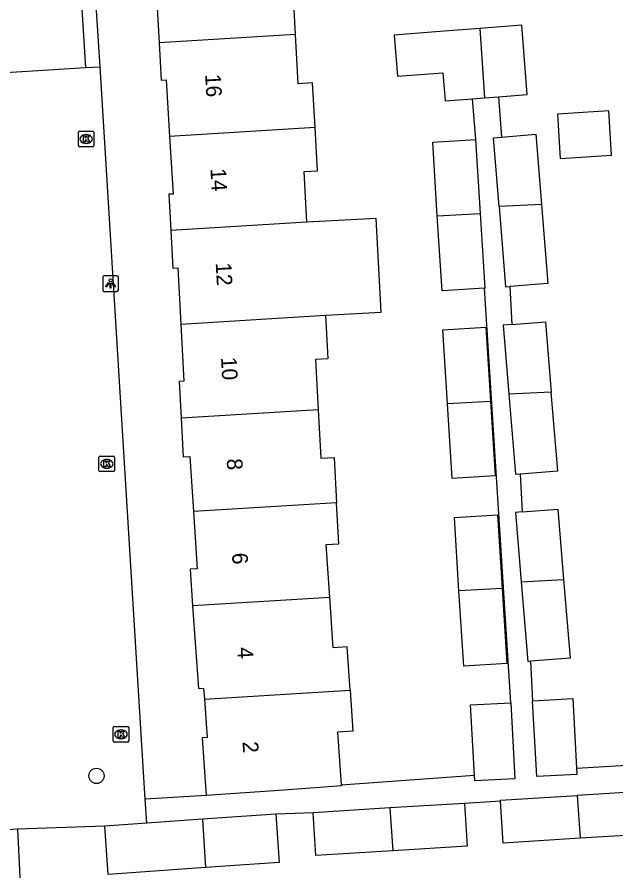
# Model space of a CAD drawing. Extents: x 159689 to 160786, y 387323 to 388339.
# Drawn here: x 160558.8 to 160597.1, y 387875.5 to 387930.1 of the extents above; entities that cross this region are included whole.
import ezdxf

# ---------------------------------------------------------------- set-up
doc = ezdxf.new("R2010")
doc.units = 0
for name, color, linetype in [('IMGEO_Boom', 7, 'Continuous'), ('IMGEO_Kolk', 7, 'Continuous'), ('IMGEO_Lichtpunt', 7, 'Continuous'), ('IMGEO_Pand', 7, 'Continuous'), ('IMGEO_Pand_nummerreeks', 7, 'Continuous'), ('IMGEO_Rijbaan_lokaal_open', 7, 'Continuous'), ('IMGEO_Voetpad_open', 7, 'Continuous')]:
    doc.layers.add(name, color=color, linetype=linetype)

msp = doc.modelspace()

# ---------------------------------------------------------------- linework, layer by layer
at = {"layer": 'IMGEO_Boom'}
msp.add_circle((160563.881, 387881.541), 0.489, dxfattribs=at)
at = {"layer": 'IMGEO_Kolk'}
for p, q in [((160562.718, 387921.844), (160562.718, 387922.696)), ((160562.793, 387922.77), (160563.645, 387922.77)), ((160563.206, 387922.55), (160563.231, 387922.55)), ((160563.719, 387922.696), (160563.719, 387921.844)), ((160563.229, 387921.99), (160563.204, 387921.99)), ((160563.645, 387921.77), (160562.793, 387921.77)), ((160564.039, 387901.069), (160564.039, 387901.921)), ((160564.114, 387901.995), (160564.966, 387901.995)), ((160564.527, 387901.775), (160564.552, 387901.775)), ((160565.04, 387901.921), (160565.04, 387901.069)), ((160564.55, 387901.215), (160564.525, 387901.215)), ((160564.966, 387900.995), (160564.114, 387900.995)), ((160564.951, 387883.773), (160564.951, 387884.625)), ((160565.026, 387884.699), (160565.878, 387884.699)), ((160565.439, 387884.479), (160565.464, 387884.479)), ((160565.952, 387884.625), (160565.952, 387883.773)), ((160565.878, 387883.699), (160565.026, 387883.699)), ((160565.462, 387883.919), (160565.437, 387883.919))]:
    msp.add_line(p, q, dxfattribs=at)
for points in [[(160562.718, 387921.844), (160562.718, 387922.696)], [(160562.793, 387922.77), (160563.645, 387922.77)], [(160563.039, 387922.47), (160563.162, 387922.47), (160563.162, 387922.319), (160563.292, 387922.47), (160563.456, 387922.47), (160563.31, 387922.319), (160563.463, 387922.07), (160563.311, 387922.07), (160563.226, 387922.234), (160563.162, 387922.167), (160563.162, 387922.07), (160563.039, 387922.07), (160563.039, 387922.47)], [(160563.719, 387922.696), (160563.719, 387921.844)], [(160563.645, 387921.77), (160562.793, 387921.77)], [(160564.039, 387901.069), (160564.039, 387901.921)], [(160564.114, 387901.995), (160564.966, 387901.995)], [(160564.36, 387901.695), (160564.483, 387901.695), (160564.483, 387901.544), (160564.613, 387901.695), (160564.777, 387901.695), (160564.631, 387901.544), (160564.784, 387901.295), (160564.632, 387901.295), (160564.547, 387901.459), (160564.483, 387901.392), (160564.483, 387901.295), (160564.36, 387901.295), (160564.36, 387901.695)], [(160565.04, 387901.921), (160565.04, 387901.069)], [(160564.966, 387900.995), (160564.114, 387900.995)], [(160564.951, 387883.773), (160564.951, 387884.625)], [(160565.026, 387884.699), (160565.878, 387884.699)], [(160565.272, 387884.399), (160565.395, 387884.399), (160565.395, 387884.248), (160565.525, 387884.399), (160565.689, 387884.399), (160565.543, 387884.248), (160565.696, 387883.999), (160565.544, 387883.999), (160565.459, 387884.163), (160565.395, 387884.096), (160565.395, 387883.999), (160565.272, 387883.999), (160565.272, 387884.399)], [(160565.952, 387884.625), (160565.952, 387883.773)], [(160565.878, 387883.699), (160565.026, 387883.699)]]:
    msp.add_lwpolyline(points, dxfattribs=at)
for centre, start, end in [((160562.795, 387922.694), 91.552, 178.448), ((160562.795, 387922.694), 91.552, 178.448), ((160563.643, 387922.694), 1.552, 88.448), ((160563.643, 387922.694), 1.552, 88.448), ((160562.795, 387921.846), 181.552, 268.448), ((160562.795, 387921.846), 181.552, 268.448), ((160563.643, 387921.846), 271.552, 358.448), ((160563.643, 387921.846), 271.552, 358.448), ((160564.116, 387901.919), 91.552, 178.448), ((160564.116, 387901.919), 91.552, 178.448), ((160564.964, 387901.919), 1.552, 88.448), ((160564.964, 387901.919), 1.552, 88.448), ((160564.116, 387901.071), 181.552, 268.448), ((160564.116, 387901.071), 181.552, 268.448), ((160564.964, 387901.071), 271.552, 358.448), ((160564.964, 387901.071), 271.552, 358.448), ((160565.028, 387884.623), 91.552, 178.448), ((160565.028, 387884.623), 91.552, 178.448), ((160565.876, 387884.623), 1.552, 88.448), ((160565.876, 387884.623), 1.552, 88.448), ((160565.028, 387883.775), 181.552, 268.448), ((160565.028, 387883.775), 181.552, 268.448), ((160565.876, 387883.775), 271.552, 358.448), ((160565.876, 387883.775), 271.552, 358.448)]:
    msp.add_arc(centre, 0.0765, start, end, dxfattribs=at)
for centre, major_axis, ratio, start_param, end_param in [((160563.205, 387922.27), (-0.387, 0.002), 0.722429, 4.712389, 7.853982), ((160563.23, 387922.27), (-0.39, 0.002), 0.717154, 1.570796, 4.712389), ((160564.526, 387901.495), (-0.387, 0.002), 0.722429, 4.712389, 7.853982), ((160564.551, 387901.495), (-0.39, 0.002), 0.717154, 1.570796, 4.712389), ((160565.438, 387884.199), (-0.387, 0.002), 0.722429, 4.712389, 7.853982), ((160565.463, 387884.199), (-0.39, 0.002), 0.717154, 1.570796, 4.712389)]:
    msp.add_ellipse(centre, major_axis=major_axis, ratio=ratio, start_param=start_param, end_param=end_param, dxfattribs=at)
at = {"layer": 'IMGEO_Lichtpunt'}
for p, q in [((160564.283, 387913.427), (160564.283, 387912.62)), ((160564.283, 387913.427), (160564.283, 387912.62)), ((160565.185, 387913.522), (160564.377, 387913.522)), ((160565.185, 387913.522), (160564.377, 387913.522)), ((160565.279, 387912.62), (160565.279, 387913.427)), ((160565.279, 387912.62), (160565.279, 387913.427)), ((160564.377, 387912.526), (160565.185, 387912.526)), ((160564.377, 387912.526), (160565.185, 387912.526))]:
    msp.add_line(p, q, dxfattribs=at)
for points in [[(160564.657, 387913.091), (160564.696, 387913.063), (160564.508, 387912.801), (160564.47, 387912.828), (160564.657, 387913.091)], [(160564.759, 387913.043), (160564.806, 387913.043), (160564.806, 387912.721), (160564.759, 387912.721), (160564.759, 387913.043)], [(160564.869, 387913.063), (160564.907, 387913.09), (160565.094, 387912.828), (160565.055, 387912.8), (160564.869, 387913.063)]]:
    msp.add_lwpolyline(points, dxfattribs=at)
msp.add_circle((160564.782, 387913.225), 0.0994, dxfattribs=at)
for centre, start, end in [((160564.377, 387913.427), 90, 180), ((160564.377, 387913.427), 90, 180), ((160565.185, 387913.427), 0, 90), ((160565.185, 387913.427), 0, 90), ((160564.377, 387912.62), 180, 270), ((160564.377, 387912.62), 180, 270), ((160565.185, 387912.62), 270, 0), ((160565.185, 387912.62), 270, 360)]:
    msp.add_arc(centre, 0.0946, start, end, dxfattribs=at)
at = {"layer": 'IMGEO_Pand'}
for points in [[(160576.62, 387928.944), (160576.446, 387932.148), (160577.285, 387932.193), (160577.128, 387935.08), (160576.197, 387935.03), (160571.203, 387934.76), (160569.791, 387934.684)], [(160567.597, 387934.565), (160567.637, 387933.833), (160567.889, 387933.841), (160568.049, 387930.667), (160567.765, 387930.651), (160567.887, 387928.412)], [(160589.614, 387924.964), (160591.449, 387925.104), (160591.111, 387929.538), (160588.424, 387929.333)], [(160588.424, 387929.333), (160585.857, 387929.137), (160582.944, 387928.914), (160583.145, 387926.282), (160586.058, 387926.504), (160586.196, 387924.703), (160587.957, 387924.838)], [(160588.424, 387929.333), (160588.708, 387924.895)], [(160576.62, 387928.944), (160567.887, 387928.412)], [(160577.872, 387922.999), (160577.718, 387925.85), (160576.79, 387925.8), (160576.62, 387928.944)], [(160567.887, 387928.412), (160568.016, 387926.026), (160568.337, 387926.044), (160568.559, 387922.433)], [(160587.957, 387924.838), (160588.708, 387924.895)], [(160588.708, 387924.895), (160589.614, 387924.964)], [(160593.382, 387923.861), (160593.559, 387921.025), (160596.847, 387921.23), (160596.671, 387924.066), (160593.382, 387923.861)], [(160577.872, 387922.999), (160568.559, 387922.433)], [(160577.342, 387916.946), (160577.166, 387920.194), (160578.021, 387920.24), (160577.872, 387922.999)], [(160568.559, 387922.433), (160568.787, 387918.732), (160568.517, 387918.734), (160568.642, 387916.418)], [(160589.811, 387922.387), (160591.994, 387922.567), (160592.363, 387918.09)], [(160585.697, 387917.364), (160585.401, 387922.06), (160588.156, 387922.233)], [(160588.453, 387917.512), (160588.156, 387922.233)], [(160589.647, 387917.944), (160589.285, 387922.344), (160589.811, 387922.387)], [(160592.363, 387918.09), (160589.647, 387917.944)], [(160592.363, 387918.09), (160592.779, 387913.038), (160590.334, 387912.837)], [(160585.697, 387917.364), (160588.453, 387917.512)], [(160588.724, 387912.721), (160588.754, 387912.723), (160588.453, 387917.512)], [(160589.647, 387917.944), (160590.07, 387912.815), (160590.334, 387912.837)], [(160578.542, 387911), (160582.098, 387911.192), (160581.774, 387917.185), (160577.342, 387916.946)], [(160588.724, 387912.721), (160585.999, 387912.549), (160585.697, 387917.364)], [(160577.342, 387916.946), (160568.642, 387916.418)], [(160568.642, 387916.418), (160568.772, 387914.009), (160569.08, 387914.026), (160569.274, 387910.436)], [(160569.274, 387910.436), (160578.542, 387911)], [(160578.542, 387911), (160578.693, 387908.219), (160577.902, 387908.177), (160578.076, 387904.952)], [(160569.274, 387910.436), (160569.471, 387906.787), (160569.163, 387906.77), (160569.29, 387904.417)], [(160590.468, 387910.404), (160589.912, 387910.358), (160590.276, 387905.942)], [(160590.468, 387910.404), (160592.621, 387910.581), (160592.991, 387906.088)], [(160586.345, 387905.36), (160586.049, 387910.059), (160588.804, 387910.232), (160589.101, 387905.509)], [(160592.991, 387906.088), (160590.276, 387905.942)], [(160590.996, 387900.854), (160593.406, 387901.052), (160592.991, 387906.088)], [(160589.101, 387905.509), (160589.402, 387900.722), (160586.647, 387900.548), (160586.345, 387905.36)], [(160586.345, 387905.36), (160589.101, 387905.509)], [(160590.276, 387905.942), (160590.697, 387900.829), (160590.996, 387900.854)], [(160578.076, 387904.952), (160569.29, 387904.417)], [(160578.076, 387904.952), (160578.244, 387901.851), (160579.089, 387901.897), (160579.245, 387899.002)], [(160569.29, 387904.417), (160569.424, 387901.938), (160569.855, 387901.961), (160570.082, 387898.445)], [(160579.245, 387899.002), (160570.082, 387898.445)], [(160578.814, 387892.955), (160578.588, 387896.332), (160579.387, 387896.376), (160579.245, 387899.002)], [(160570.082, 387898.445), (160570.319, 387894.782), (160569.866, 387894.75), (160570.03, 387892.421)], [(160591.13, 387898.417), (160590.703, 387898.382), (160591.068, 387893.949)], [(160591.13, 387898.417), (160593.412, 387898.605), (160593.784, 387894.096)], [(160587.085, 387893.364), (160586.789, 387898.063), (160589.544, 387898.236), (160589.841, 387893.512)], [(160591.068, 387893.949), (160593.784, 387894.096)], [(160593.784, 387894.096), (160594.197, 387889.076), (160591.658, 387888.867)], [(160589.841, 387893.512), (160590.142, 387888.726), (160587.387, 387888.552), (160587.085, 387893.364)], [(160589.841, 387893.512), (160587.085, 387893.364)], [(160591.068, 387893.949), (160591.488, 387888.853), (160591.658, 387888.867)], [(160578.814, 387892.955), (160570.03, 387892.421)], [(160580.113, 387887.014), (160579.918, 387889.792), (160579.029, 387889.73), (160578.814, 387892.955)], [(160570.03, 387892.421), (160570.402, 387887.126), (160570.74, 387887.15), (160570.789, 387886.447)], [(160570.789, 387886.447), (160580.113, 387887.014)], [(160580.113, 387887.014), (160580.297, 387884.401), (160579.313, 387884.331), (160579.549, 387880.975)], [(160570.789, 387886.447), (160570.962, 387883.989), (160570.638, 387883.966), (160570.897, 387880.285)], [(160591.797, 387886.349), (160594.368, 387886.488), (160594.608, 387882.028)], [(160588.07, 387881.575), (160587.827, 387886.079), (160590.398, 387886.217)], [(160590.398, 387886.217), (160590.66, 387881.359), (160588.089, 387881.221), (160588.07, 387881.575)], [(160594.608, 387882.028), (160594.629, 387881.63), (160592.058, 387881.491), (160591.797, 387886.349)], [(160579.549, 387880.975), (160579.555, 387880.894), (160575.885, 387880.636), (160570.897, 387880.285)], [(160599.417, 387880.589), (160594.661, 387880.295)], [(160599.417, 387880.589), (160599.587, 387877.841), (160594.838, 387877.548)], [(160589.742, 387879.926), (160589.738, 387879.991), (160594.661, 387880.295)], [(160594.838, 387877.548), (160589.908, 387877.243), (160589.742, 387879.926)], [(160594.661, 387880.295), (160594.838, 387877.548)], [(160582.665, 387879.488), (160577.753, 387879.185)], [(160587.432, 387879.783), (160582.665, 387879.488)], [(160582.665, 387879.488), (160582.842, 387876.741)], [(160587.432, 387879.783), (160587.601, 387877.035), (160582.842, 387876.741)], [(160570.664, 387878.765), (160567.1, 387878.515)], [(160575.363, 387879.096), (160570.664, 387878.765)], [(160570.664, 387878.765), (160570.864, 387875.672)], [(160575.363, 387879.096), (160575.58, 387876.004), (160570.864, 387875.672)], [(160582.842, 387876.741), (160577.923, 387876.437), (160577.753, 387879.185)], [(160567.1, 387878.515), (160564.42, 387878.326)], [(160570.864, 387875.672), (160564.637, 387875.234), (160564.42, 387878.326)]]:
    msp.add_lwpolyline(points, dxfattribs=at)
at = {"layer": 'IMGEO_Rijbaan_lokaal_open'}
for points in [[(160561.197, 387953.453), (160561.216, 387952.955), (160561.523, 387952.973), (160563.177, 387926.832)], [(160556.034, 387926.398), (160563.177, 387926.832)], [(160563.177, 387926.832), (160564.108, 387926.889)], [(160567.005, 387880.044), (160564.108, 387926.889)], [(160567.1, 387878.515), (160567.005, 387880.044)], [(160564.42, 387878.326), (160558.825, 387878.121)], [(160558.825, 387878.121), (160557.854, 387878.06), (160554.086, 387878.089)], [(160558.825, 387878.121), (160559.404, 387866.435)]]:
    msp.add_lwpolyline(points, dxfattribs=at)
at = {"layer": 'IMGEO_Voetpad_open'}
for points in [[(160564.108, 387926.889), (160563.763, 387932.459)], [(160588.156, 387922.233), (160587.957, 387924.838)], [(160589.614, 387924.964), (160589.811, 387922.387)], [(160590.398, 387886.217), (160588.724, 387912.721)], [(160590.334, 387912.837), (160590.468, 387910.404)], [(160590.996, 387900.854), (160591.13, 387898.417)], [(160591.658, 387888.867), (160591.797, 387886.349)], [(160594.608, 387882.028), (160603.58, 387882.569)], [(160579.549, 387880.975), (160588.07, 387881.575)], [(160570.897, 387880.285), (160567.005, 387880.044)], [(160589.742, 387879.926), (160587.432, 387879.783)], [(160577.753, 387879.185), (160575.363, 387879.096)]]:
    msp.add_lwpolyline(points, dxfattribs=at)

# ---------------------------------------------------------------- texts
at = {"layer": 'IMGEO_Pand_nummerreeks'}
for s, rotation, p in [('16', 273.2102, (160570.834, 387926.405)), ('14', 273.2102, (160571.172, 387920.373)), ('12', 273.2084, (160571.51, 387914.343)), ('10', 273.2102, (160571.849, 387908.304)), ('8', 273.2102, (160572.214, 387901.811)), ('6', 273.2102, (160572.552, 387895.782)), ('4', 273.2102, (160572.89, 387889.749)), ('2', 273.2084, (160573.228, 387883.72))]:
    msp.add_text(s, height=1, rotation=rotation, dxfattribs=at).set_placement(p)

doc.saveas('drawing.dxf')
